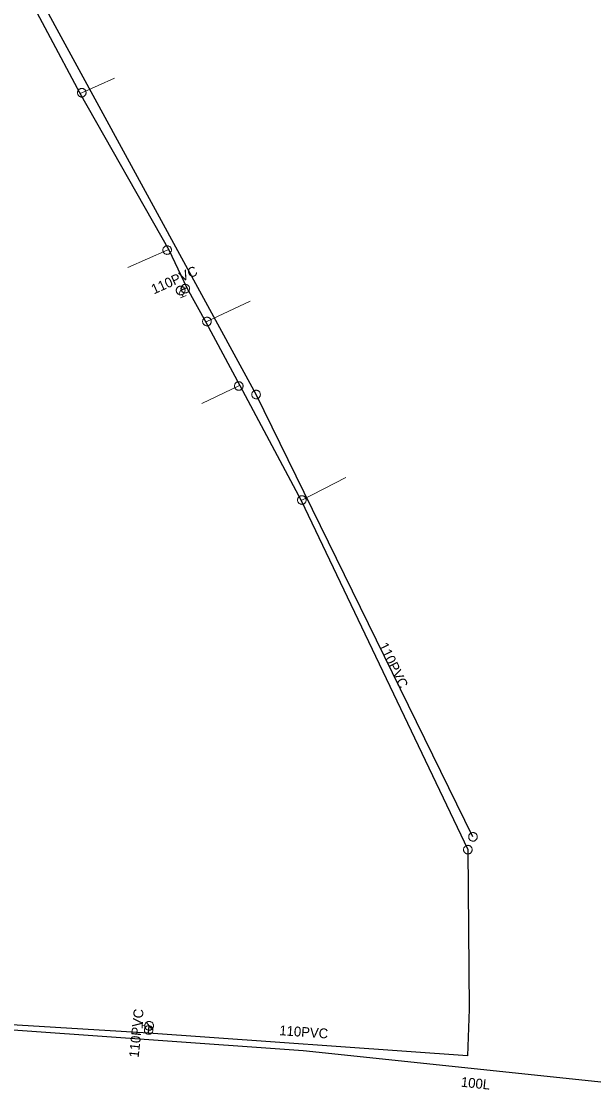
# Model space of a CAD drawing. Extents: x -741806 to -738704, y -1059275 to -1055387.
# Drawn here: x -740597.4 to -740539.1, y -1057575.4 to -1057466.5 of the extents above; entities that cross this region are included whole.
import ezdxf

# ---------------------------------------------------------------- set-up
doc = ezdxf.new("R2010")
doc.units = 0
doc.header["$LTSCALE"] = 0.4
for name, color, linetype, lineweight in [('2', 7, 'Continuous', 25), ('21', 7, 'Continuous', 13), ('3', 7, 'Continuous', 13), ('50', 7, 'Continuous', 13), ('51', 7, 'Continuous', 13), ('52', 7, 'Continuous', 25)]:
    doc.layers.add(name, color=color, linetype=linetype, lineweight=lineweight)
doc.layers.add('5', color=7, linetype='Continuous')
doc.layers.add('53', color=7, linetype='Continuous')

msp = doc.modelspace()

# ---------------------------------------------------------------- linework, layer by layer
at = {"layer": '2'}
for points in [[(-740551.37, -1057549.6), (-740573.489, -1057504.53), (-740597.07, -1057461.26), (-740629.3, -1057411.95)], [(-740633.142, -1057565.869), (-740616.157, -1057567.624), (-740600.686, -1057569.098), (-740568.695, -1057571.365), (-740532.184, -1057575.2), (-740517.113, -1057574.642), (-740509.967, -1057572.304)]]:
    msp.add_lwpolyline(points, dxfattribs=at)
at = {"layer": '21'}
msp.add_line((-740568.886, -1057515.331), (-740564.324, -1057512.979), dxfattribs=at)
for points in [[(-740591.452, -1057473.831), (-740591.26, -1057473.78), (-740587.916, -1057472.311)], [(-740582.381, -1057489.777), (-740582.559, -1057489.81), (-740586.554, -1057491.578)], [(-740578.601, -1057497.165), (-740578.5, -1057497.09), (-740574.105, -1057495.017)], [(-740575.153, -1057503.61), (-740575.25, -1057503.659), (-740579.024, -1057505.45)]]:
    msp.add_lwpolyline(points, dxfattribs=at)
at = {"layer": '3'}
for points in [[(-740573.681, -1057504.136), (-740573.72, -1057504.159), (-740573.757, -1057504.185), (-740573.793, -1057504.215), (-740573.823, -1057504.248), (-740573.851, -1057504.285), (-740573.875, -1057504.325), (-740573.893, -1057504.366), (-740573.909, -1057504.409), (-740573.918, -1057504.454), (-740573.924, -1057504.499), (-740573.925, -1057504.545), (-740573.921, -1057504.591), (-740573.911, -1057504.636), (-740573.899, -1057504.68), (-740573.88, -1057504.722), (-740573.858, -1057504.762), (-740573.831, -1057504.799), (-740573.802, -1057504.834), (-740573.768, -1057504.865), (-740573.731, -1057504.892), (-740573.692, -1057504.916), (-740573.651, -1057504.935), (-740573.607, -1057504.95), (-740573.563, -1057504.96), (-740573.517, -1057504.966), (-740573.471, -1057504.965), (-740573.426, -1057504.962), (-740573.38, -1057504.953), (-740573.337, -1057504.94), (-740573.295, -1057504.921), (-740573.255, -1057504.9), (-740573.218, -1057504.873), (-740573.183, -1057504.843), (-740573.152, -1057504.809), (-740573.124, -1057504.773), (-740573.1, -1057504.733), (-740573.082, -1057504.692), (-740573.067, -1057504.648), (-740573.057, -1057504.604), (-740573.051, -1057504.559), (-740573.051, -1057504.513), (-740573.054, -1057504.467), (-740573.063, -1057504.422), (-740573.076, -1057504.378), (-740573.095, -1057504.336), (-740573.117, -1057504.296), (-740573.143, -1057504.259), (-740573.173, -1057504.224), (-740573.207, -1057504.193), (-740573.244, -1057504.166), (-740573.283, -1057504.143), (-740573.324, -1057504.123), (-740573.368, -1057504.108), (-740573.412, -1057504.098), (-740573.458, -1057504.093), (-740573.504, -1057504.092), (-740573.549, -1057504.096), (-740573.595, -1057504.105), (-740573.638, -1057504.119), (-740573.68, -1057504.136)], [(-740551.562, -1057549.206), (-740551.601, -1057549.229), (-740551.638, -1057549.255), (-740551.674, -1057549.285), (-740551.704, -1057549.318), (-740551.732, -1057549.355), (-740551.756, -1057549.395), (-740551.774, -1057549.436), (-740551.79, -1057549.479), (-740551.799, -1057549.524), (-740551.805, -1057549.569), (-740551.806, -1057549.615), (-740551.802, -1057549.661), (-740551.792, -1057549.706), (-740551.78, -1057549.75), (-740551.761, -1057549.792), (-740551.739, -1057549.832), (-740551.712, -1057549.869), (-740551.683, -1057549.904), (-740551.649, -1057549.935), (-740551.612, -1057549.962), (-740551.573, -1057549.986), (-740551.532, -1057550.005), (-740551.488, -1057550.02), (-740551.444, -1057550.03), (-740551.398, -1057550.036), (-740551.352, -1057550.035), (-740551.307, -1057550.032), (-740551.261, -1057550.023), (-740551.218, -1057550.01), (-740551.176, -1057549.991), (-740551.136, -1057549.97), (-740551.099, -1057549.943), (-740551.064, -1057549.913), (-740551.033, -1057549.879), (-740551.005, -1057549.843), (-740550.981, -1057549.803), (-740550.963, -1057549.762), (-740550.948, -1057549.718), (-740550.938, -1057549.674), (-740550.932, -1057549.629), (-740550.932, -1057549.583), (-740550.935, -1057549.537), (-740550.944, -1057549.492), (-740550.957, -1057549.448), (-740550.976, -1057549.406), (-740550.998, -1057549.366), (-740551.024, -1057549.329), (-740551.054, -1057549.294), (-740551.088, -1057549.263), (-740551.125, -1057549.236), (-740551.164, -1057549.213), (-740551.205, -1057549.193), (-740551.249, -1057549.178), (-740551.293, -1057549.168), (-740551.339, -1057549.163), (-740551.385, -1057549.162), (-740551.43, -1057549.166), (-740551.476, -1057549.175), (-740551.519, -1057549.189), (-740551.561, -1057549.206)]]:
    msp.add_lwpolyline(points, dxfattribs=at)
at = {"layer": '50'}
for p, q in [((-740581.181, -1057493.924), (-740581.006, -1057493.512)), ((-740581.181, -1057493.924), (-740581.356, -1057494.332)), ((-740581.203, -1057494.686), (-740580.919, -1057494.571)), ((-740581.013, -1057494.338), (-740580.919, -1057494.571)), ((-740580.633, -1057494.456), (-740580.919, -1057494.571)), ((-740585.118, -1057569.088), (-740585.087, -1057568.782)), ((-740585.056, -1057568.476), (-740585.087, -1057568.782)), ((-740584.837, -1057568.807), (-740585.087, -1057568.782)), ((-740584.392, -1057568.851), (-740584.671, -1057568.506)), ((-740584.392, -1057568.851), (-740584.109, -1057569.198))]:
    msp.add_line(p, q, dxfattribs=at)
for points in [[(-740581.594, -1057494.087), (-740581.573, -1057494.131), (-740581.551, -1057494.172), (-740581.522, -1057494.21), (-740581.49, -1057494.243), (-740581.458, -1057494.273), (-740581.417, -1057494.301), (-740581.377, -1057494.323), (-740581.333, -1057494.343), (-740581.29, -1057494.358), (-740581.244, -1057494.365), (-740581.197, -1057494.37), (-740581.15, -1057494.371), (-740581.104, -1057494.363), (-740581.058, -1057494.354), (-740581.015, -1057494.339), (-740580.973, -1057494.319), (-740580.933, -1057494.298), (-740580.895, -1057494.268), (-740580.861, -1057494.236), (-740580.829, -1057494.2), (-740580.803, -1057494.163), (-740580.78, -1057494.122), (-740580.762, -1057494.079), (-740580.748, -1057494.036), (-740580.738, -1057493.989), (-740580.733, -1057493.943), (-740580.734, -1057493.897), (-740580.738, -1057493.849), (-740580.751, -1057493.804), (-740580.762, -1057493.759), (-740580.783, -1057493.716), (-740580.808, -1057493.676), (-740580.834, -1057493.641), (-740580.866, -1057493.604), (-740580.902, -1057493.574), (-740580.939, -1057493.546), (-740580.98, -1057493.525), (-740581.023, -1057493.504), (-740581.069, -1057493.491), (-740581.114, -1057493.483), (-740581.162, -1057493.479), (-740581.208, -1057493.48), (-740581.253, -1057493.483), (-740581.301, -1057493.494), (-740581.345, -1057493.508), (-740581.387, -1057493.528), (-740581.426, -1057493.553), (-740581.465, -1057493.581), (-740581.499, -1057493.611), (-740581.53, -1057493.648), (-740581.556, -1057493.684), (-740581.58, -1057493.727), (-740581.598, -1057493.768), (-740581.613, -1057493.812), (-740581.62, -1057493.859), (-740581.627, -1057493.905), (-740581.626, -1057493.952), (-740581.619, -1057493.998), (-740581.609, -1057494.043)], [(-740584.343, -1057568.41), (-740584.392, -1057568.408), (-740584.439, -1057568.408), (-740584.486, -1057568.416), (-740584.53, -1057568.429), (-740584.572, -1057568.444), (-740584.615, -1057568.467), (-740584.653, -1057568.492), (-740584.691, -1057568.521), (-740584.725, -1057568.553), (-740584.753, -1057568.59), (-740584.779, -1057568.629), (-740584.802, -1057568.67), (-740584.816, -1057568.715), (-740584.829, -1057568.76), (-740584.837, -1057568.805), (-740584.838, -1057568.851), (-740584.838, -1057568.896), (-740584.83, -1057568.943), (-740584.817, -1057568.989), (-740584.8, -1057569.034), (-740584.779, -1057569.074), (-740584.754, -1057569.114), (-740584.725, -1057569.15), (-740584.693, -1057569.182), (-740584.656, -1057569.213), (-740584.617, -1057569.239), (-740584.576, -1057569.26), (-740584.532, -1057569.278), (-740584.486, -1057569.288), (-740584.441, -1057569.298), (-740584.393, -1057569.3), (-740584.347, -1057569.297), (-740584.303, -1057569.29), (-740584.255, -1057569.279), (-740584.212, -1057569.261), (-740584.17, -1057569.241), (-740584.132, -1057569.215), (-740584.094, -1057569.187), (-740584.061, -1057569.152), (-740584.033, -1057569.116), (-740584.007, -1057569.076), (-740583.986, -1057569.035), (-740583.968, -1057568.993), (-740583.955, -1057568.945), (-740583.948, -1057568.9), (-740583.946, -1057568.854), (-740583.949, -1057568.807), (-740583.956, -1057568.76), (-740583.967, -1057568.716), (-740583.985, -1057568.671), (-740584.005, -1057568.631), (-740584.031, -1057568.59), (-740584.06, -1057568.555), (-740584.091, -1057568.522), (-740584.13, -1057568.494), (-740584.167, -1057568.466), (-740584.209, -1057568.444), (-740584.253, -1057568.43), (-740584.298, -1057568.417)]]:
    msp.add_lwpolyline(points, close=True, dxfattribs=at)
at = {"layer": '51'}
for points in [[(-740591.044, -1057474.16), (-740591.006, -1057474.136), (-740590.97, -1057474.107), (-740590.937, -1057474.075), (-740590.908, -1057474.04), (-740590.883, -1057474.001), (-740590.862, -1057473.96), (-740590.845, -1057473.918), (-740590.833, -1057473.874), (-740590.826, -1057473.829), (-740590.823, -1057473.783), (-740590.825, -1057473.737), (-740590.832, -1057473.691), (-740590.843, -1057473.647), (-740590.859, -1057473.605), (-740590.88, -1057473.564), (-740590.905, -1057473.525), (-740590.933, -1057473.489), (-740590.965, -1057473.457), (-740591.001, -1057473.428), (-740591.04, -1057473.403), (-740591.08, -1057473.382), (-740591.122, -1057473.364), (-740591.167, -1057473.353), (-740591.212, -1057473.345), (-740591.258, -1057473.343), (-740591.304, -1057473.345), (-740591.348, -1057473.351), (-740591.393, -1057473.363), (-740591.436, -1057473.379), (-740591.477, -1057473.4), (-740591.515, -1057473.424), (-740591.551, -1057473.453), (-740591.584, -1057473.485), (-740591.612, -1057473.52), (-740591.638, -1057473.559), (-740591.659, -1057473.6), (-740591.675, -1057473.642), (-740591.688, -1057473.686), (-740591.695, -1057473.731), (-740591.698, -1057473.777), (-740591.696, -1057473.823), (-740591.689, -1057473.869), (-740591.677, -1057473.912), (-740591.662, -1057473.955), (-740591.641, -1057473.996), (-740591.616, -1057474.035), (-740591.587, -1057474.07), (-740591.556, -1057474.103), (-740591.52, -1057474.132), (-740591.481, -1057474.157), (-740591.441, -1057474.178), (-740591.398, -1057474.196), (-740591.354, -1057474.207), (-740591.309, -1057474.215), (-740591.263, -1057474.217), (-740591.217, -1057474.215), (-740591.172, -1057474.209), (-740591.127, -1057474.197), (-740591.085, -1057474.181), (-740591.045, -1057474.16)], [(-740582.989, -1057489.886), (-740582.979, -1057489.93), (-740582.964, -1057489.973), (-740582.944, -1057490.015), (-740582.921, -1057490.054), (-740582.893, -1057490.091), (-740582.862, -1057490.125), (-740582.827, -1057490.154), (-740582.789, -1057490.181), (-740582.749, -1057490.202), (-740582.707, -1057490.22), (-740582.663, -1057490.233), (-740582.618, -1057490.242), (-740582.572, -1057490.246), (-740582.527, -1057490.245), (-740582.481, -1057490.239), (-740582.436, -1057490.229), (-740582.393, -1057490.214), (-740582.352, -1057490.195), (-740582.313, -1057490.17), (-740582.276, -1057490.142), (-740582.243, -1057490.111), (-740582.213, -1057490.077), (-740582.187, -1057490.039), (-740582.165, -1057489.999), (-740582.147, -1057489.957), (-740582.134, -1057489.912), (-740582.125, -1057489.868), (-740582.121, -1057489.822), (-740582.122, -1057489.776), (-740582.128, -1057489.731), (-740582.139, -1057489.687), (-740582.153, -1057489.644), (-740582.173, -1057489.602), (-740582.196, -1057489.563), (-740582.224, -1057489.526), (-740582.256, -1057489.492), (-740582.291, -1057489.463), (-740582.328, -1057489.436), (-740582.368, -1057489.415), (-740582.41, -1057489.397), (-740582.454, -1057489.384), (-740582.5, -1057489.375), (-740582.545, -1057489.372), (-740582.59, -1057489.372), (-740582.636, -1057489.378), (-740582.681, -1057489.388), (-740582.724, -1057489.404), (-740582.765, -1057489.422), (-740582.805, -1057489.447), (-740582.841, -1057489.475), (-740582.874, -1057489.506), (-740582.905, -1057489.54), (-740582.93, -1057489.578), (-740582.953, -1057489.618), (-740582.97, -1057489.661), (-740582.984, -1057489.705), (-740582.992, -1057489.749), (-740582.996, -1057489.795), (-740582.995, -1057489.841), (-740582.989, -1057489.885)], [(-740581.092, -1057493.95), (-740581.069, -1057493.989), (-740581.041, -1057494.025), (-740581.009, -1057494.058), (-740580.974, -1057494.087), (-740580.936, -1057494.113), (-740580.895, -1057494.135), (-740580.853, -1057494.152), (-740580.809, -1057494.165), (-740580.764, -1057494.172), (-740580.719, -1057494.176), (-740580.672, -1057494.174), (-740580.627, -1057494.168), (-740580.582, -1057494.158), (-740580.54, -1057494.142), (-740580.498, -1057494.122), (-740580.459, -1057494.098), (-740580.423, -1057494.07), (-740580.39, -1057494.038), (-740580.361, -1057494.002), (-740580.335, -1057493.964), (-740580.314, -1057493.924), (-740580.296, -1057493.882), (-740580.284, -1057493.837), (-740580.276, -1057493.793), (-740580.273, -1057493.746), (-740580.274, -1057493.7), (-740580.28, -1057493.656), (-740580.292, -1057493.611), (-740580.307, -1057493.568), (-740580.327, -1057493.526), (-740580.351, -1057493.488), (-740580.379, -1057493.452), (-740580.411, -1057493.419), (-740580.446, -1057493.39), (-740580.484, -1057493.364), (-740580.525, -1057493.342), (-740580.567, -1057493.325), (-740580.611, -1057493.312), (-740580.656, -1057493.305), (-740580.701, -1057493.301), (-740580.747, -1057493.303), (-740580.793, -1057493.309), (-740580.837, -1057493.32), (-740580.88, -1057493.335), (-740580.922, -1057493.356), (-740580.961, -1057493.38), (-740580.996, -1057493.409), (-740581.03, -1057493.439), (-740581.059, -1057493.475), (-740581.085, -1057493.513), (-740581.106, -1057493.554), (-740581.124, -1057493.596), (-740581.136, -1057493.64), (-740581.144, -1057493.685), (-740581.147, -1057493.731), (-740581.146, -1057493.777), (-740581.14, -1057493.821), (-740581.128, -1057493.866), (-740581.113, -1057493.909), (-740581.093, -1057493.95)], [(-740578.063, -1057497.09), (-740578.065, -1057497.045), (-740578.072, -1057497), (-740578.084, -1057496.955), (-740578.1, -1057496.913), (-740578.121, -1057496.872), (-740578.146, -1057496.833), (-740578.175, -1057496.798), (-740578.207, -1057496.765), (-740578.243, -1057496.737), (-740578.281, -1057496.712), (-740578.322, -1057496.691), (-740578.365, -1057496.674), (-740578.409, -1057496.662), (-740578.454, -1057496.655), (-740578.5, -1057496.653), (-740578.546, -1057496.655), (-740578.591, -1057496.662), (-740578.635, -1057496.674), (-740578.678, -1057496.691), (-740578.719, -1057496.712), (-740578.757, -1057496.737), (-740578.793, -1057496.765), (-740578.825, -1057496.798), (-740578.854, -1057496.833), (-740578.879, -1057496.872), (-740578.9, -1057496.913), (-740578.916, -1057496.955), (-740578.928, -1057497), (-740578.935, -1057497.045), (-740578.938, -1057497.091), (-740578.935, -1057497.136), (-740578.928, -1057497.181), (-740578.916, -1057497.226), (-740578.9, -1057497.268), (-740578.879, -1057497.309), (-740578.854, -1057497.348), (-740578.825, -1057497.383), (-740578.793, -1057497.416), (-740578.757, -1057497.444), (-740578.719, -1057497.469), (-740578.678, -1057497.49), (-740578.635, -1057497.507), (-740578.591, -1057497.518), (-740578.546, -1057497.526), (-740578.5, -1057497.528), (-740578.454, -1057497.526), (-740578.409, -1057497.518), (-740578.365, -1057497.507), (-740578.322, -1057497.49), (-740578.281, -1057497.469), (-740578.243, -1057497.444), (-740578.207, -1057497.416), (-740578.175, -1057497.383), (-740578.146, -1057497.348), (-740578.121, -1057497.309), (-740578.1, -1057497.268), (-740578.084, -1057497.226), (-740578.072, -1057497.181), (-740578.065, -1057497.136), (-740578.063, -1057497.091)], [(-740574.813, -1057503.659), (-740574.815, -1057503.614), (-740574.822, -1057503.569), (-740574.834, -1057503.524), (-740574.85, -1057503.482), (-740574.871, -1057503.441), (-740574.896, -1057503.402), (-740574.925, -1057503.367), (-740574.957, -1057503.334), (-740574.993, -1057503.306), (-740575.031, -1057503.281), (-740575.072, -1057503.26), (-740575.115, -1057503.243), (-740575.159, -1057503.231), (-740575.204, -1057503.224), (-740575.25, -1057503.222), (-740575.296, -1057503.224), (-740575.341, -1057503.231), (-740575.385, -1057503.243), (-740575.428, -1057503.26), (-740575.469, -1057503.281), (-740575.507, -1057503.306), (-740575.543, -1057503.334), (-740575.575, -1057503.367), (-740575.604, -1057503.402), (-740575.629, -1057503.441), (-740575.65, -1057503.482), (-740575.666, -1057503.524), (-740575.678, -1057503.569), (-740575.685, -1057503.614), (-740575.688, -1057503.66), (-740575.685, -1057503.705), (-740575.678, -1057503.75), (-740575.666, -1057503.795), (-740575.65, -1057503.837), (-740575.629, -1057503.878), (-740575.604, -1057503.917), (-740575.575, -1057503.952), (-740575.543, -1057503.985), (-740575.507, -1057504.013), (-740575.469, -1057504.038), (-740575.428, -1057504.059), (-740575.385, -1057504.076), (-740575.341, -1057504.087), (-740575.296, -1057504.095), (-740575.25, -1057504.097), (-740575.204, -1057504.095), (-740575.159, -1057504.087), (-740575.115, -1057504.076), (-740575.072, -1057504.059), (-740575.031, -1057504.038), (-740574.993, -1057504.013), (-740574.957, -1057503.985), (-740574.925, -1057503.952), (-740574.896, -1057503.917), (-740574.871, -1057503.878), (-740574.85, -1057503.837), (-740574.834, -1057503.795), (-740574.822, -1057503.75), (-740574.815, -1057503.705), (-740574.813, -1057503.66)], [(-740568.382, -1057515.28), (-740568.384, -1057515.235), (-740568.392, -1057515.19), (-740568.404, -1057515.145), (-740568.419, -1057515.103), (-740568.441, -1057515.062), (-740568.465, -1057515.023), (-740568.495, -1057514.988), (-740568.527, -1057514.955), (-740568.563, -1057514.927), (-740568.6, -1057514.902), (-740568.642, -1057514.881), (-740568.684, -1057514.864), (-740568.728, -1057514.852), (-740568.774, -1057514.845), (-740568.82, -1057514.843), (-740568.865, -1057514.845), (-740568.911, -1057514.852), (-740568.955, -1057514.864), (-740568.997, -1057514.881), (-740569.039, -1057514.902), (-740569.076, -1057514.927), (-740569.112, -1057514.955), (-740569.144, -1057514.988), (-740569.174, -1057515.023), (-740569.198, -1057515.062), (-740569.22, -1057515.103), (-740569.235, -1057515.145), (-740569.247, -1057515.19), (-740569.255, -1057515.235), (-740569.257, -1057515.281), (-740569.255, -1057515.326), (-740569.247, -1057515.371), (-740569.235, -1057515.416), (-740569.22, -1057515.458), (-740569.198, -1057515.499), (-740569.174, -1057515.538), (-740569.144, -1057515.573), (-740569.112, -1057515.606), (-740569.076, -1057515.634), (-740569.039, -1057515.659), (-740568.997, -1057515.68), (-740568.955, -1057515.697), (-740568.911, -1057515.708), (-740568.865, -1057515.716), (-740568.82, -1057515.718), (-740568.774, -1057515.716), (-740568.728, -1057515.708), (-740568.684, -1057515.697), (-740568.642, -1057515.68), (-740568.6, -1057515.659), (-740568.563, -1057515.634), (-740568.527, -1057515.606), (-740568.495, -1057515.573), (-740568.465, -1057515.538), (-740568.441, -1057515.499), (-740568.419, -1057515.458), (-740568.404, -1057515.416), (-740568.392, -1057515.371), (-740568.384, -1057515.326), (-740568.382, -1057515.281)], [(-740551.453, -1057550.899), (-740551.455, -1057550.854), (-740551.462, -1057550.809), (-740551.474, -1057550.764), (-740551.49, -1057550.722), (-740551.511, -1057550.681), (-740551.536, -1057550.642), (-740551.565, -1057550.607), (-740551.597, -1057550.574), (-740551.633, -1057550.546), (-740551.671, -1057550.521), (-740551.712, -1057550.5), (-740551.755, -1057550.483), (-740551.799, -1057550.471), (-740551.844, -1057550.464), (-740551.89, -1057550.462), (-740551.936, -1057550.464), (-740551.981, -1057550.471), (-740552.025, -1057550.483), (-740552.068, -1057550.5), (-740552.109, -1057550.521), (-740552.147, -1057550.546), (-740552.183, -1057550.574), (-740552.215, -1057550.607), (-740552.244, -1057550.642), (-740552.269, -1057550.681), (-740552.29, -1057550.722), (-740552.306, -1057550.764), (-740552.318, -1057550.809), (-740552.325, -1057550.854), (-740552.328, -1057550.9), (-740552.325, -1057550.945), (-740552.318, -1057550.99), (-740552.306, -1057551.035), (-740552.29, -1057551.077), (-740552.269, -1057551.118), (-740552.244, -1057551.157), (-740552.215, -1057551.192), (-740552.183, -1057551.225), (-740552.147, -1057551.253), (-740552.109, -1057551.278), (-740552.068, -1057551.299), (-740552.025, -1057551.316), (-740551.981, -1057551.327), (-740551.936, -1057551.335), (-740551.89, -1057551.337), (-740551.844, -1057551.335), (-740551.799, -1057551.327), (-740551.755, -1057551.316), (-740551.712, -1057551.299), (-740551.671, -1057551.278), (-740551.633, -1057551.253), (-740551.597, -1057551.225), (-740551.565, -1057551.192), (-740551.536, -1057551.157), (-740551.511, -1057551.118), (-740551.49, -1057551.077), (-740551.474, -1057551.035), (-740551.462, -1057550.99), (-740551.455, -1057550.945), (-740551.453, -1057550.9)], [(-740584.396, -1057568.844), (-740584.441, -1057568.841), (-740584.487, -1057568.844), (-740584.532, -1057568.851), (-740584.576, -1057568.863), (-740584.619, -1057568.88), (-740584.66, -1057568.9), (-740584.698, -1057568.926), (-740584.734, -1057568.954), (-740584.765, -1057568.987), (-740584.794, -1057569.023), (-740584.819, -1057569.061), (-740584.84, -1057569.102), (-740584.857, -1057569.145), (-740584.868, -1057569.189), (-740584.875, -1057569.235), (-740584.877, -1057569.281), (-740584.875, -1057569.326), (-740584.867, -1057569.371), (-740584.855, -1057569.416), (-740584.838, -1057569.458), (-740584.817, -1057569.499), (-740584.793, -1057569.537), (-740584.763, -1057569.573), (-740584.731, -1057569.605), (-740584.695, -1057569.634), (-740584.656, -1057569.659), (-740584.616, -1057569.679), (-740584.573, -1057569.695), (-740584.529, -1057569.707), (-740584.483, -1057569.714), (-740584.438, -1057569.716), (-740584.393, -1057569.714), (-740584.347, -1057569.706), (-740584.303, -1057569.694), (-740584.26, -1057569.678), (-740584.219, -1057569.657), (-740584.181, -1057569.631), (-740584.145, -1057569.603), (-740584.114, -1057569.57), (-740584.085, -1057569.535), (-740584.06, -1057569.496), (-740584.039, -1057569.455), (-740584.023, -1057569.412), (-740584.011, -1057569.368), (-740584.004, -1057569.323), (-740584.002, -1057569.277), (-740584.005, -1057569.231), (-740584.012, -1057569.186), (-740584.024, -1057569.142), (-740584.041, -1057569.099), (-740584.062, -1057569.058), (-740584.086, -1057569.02), (-740584.116, -1057568.985), (-740584.148, -1057568.952), (-740584.184, -1057568.923), (-740584.223, -1057568.898), (-740584.263, -1057568.878), (-740584.306, -1057568.862), (-740584.35, -1057568.85), (-740584.395, -1057568.844)]]:
    msp.add_lwpolyline(points, dxfattribs=at)
at = {"layer": '52'}
msp.add_line((-740584.473, -1057569.593), (-740584.397, -1057568.851), dxfattribs=at)
for points in [[(-740629.568, -1057413.446), (-740618.379, -1057430.067), (-740601.454, -1057456.58), (-740598.046, -1057461.412), (-740591.452, -1057473.831), (-740582.381, -1057489.777), (-740580.548, -1057493.651), (-740578.601, -1057497.165), (-740575.153, -1057503.61), (-740568.886, -1057515.331), (-740551.89, -1057550.899), (-740551.756, -1057567.162), (-740551.934, -1057571.904)], [(-740580.548, -1057493.651), (-740580.71, -1057493.74), (-740581.18, -1057493.929)], [(-740551.934, -1057571.904), (-740584.473, -1057569.593), (-740600.658, -1057568.607), (-740622.261, -1057566.439)]]:
    msp.add_lwpolyline(points, dxfattribs=at)

# ---------------------------------------------------------------- texts
at = {"layer": '5'}
msp.add_text('100L', height=1, rotation=354, dxfattribs=at).set_placement((-740552.636, -1057575.048))
at = {"layer": '53'}
for rotation, p in [(24, (-740583.905, -1057494.33)), (296, (-740561.018, -1057530.09)), (84, (-740585.468, -1057572.132)), (356, (-740571.142, -1057569.802))]:
    msp.add_text('110PVC', height=1, rotation=rotation, dxfattribs=at).set_placement(p)

doc.saveas('drawing.dxf')
